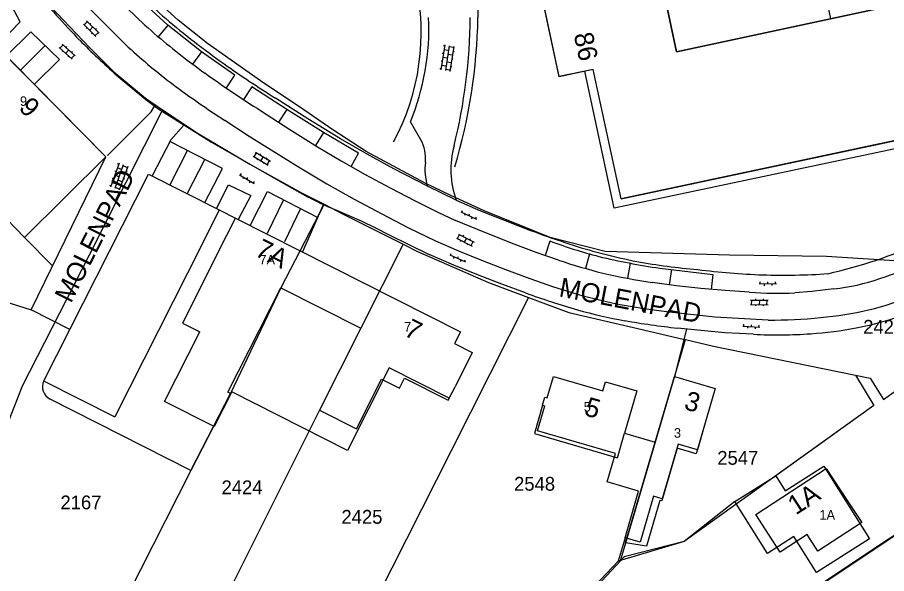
# Model space of a CAD drawing. Extents: x 148816 to 151297, y 399515 to 402500.
# Drawn here: x 150562.1 to 150675.7, y 400177.4 to 400250 of the extents above; entities that cross this region are included whole.
import ezdxf

# ---------------------------------------------------------------- set-up
doc = ezdxf.new("R2010")
doc.units = 0
for name, color, linetype in [('B01 Hoofdgebouw  [D] Norm', 7, 'Continuous'), ('B01 Hoofdgebouw  [T] Norm', 7, 'Continuous'), ('B01 Hoofdgebouw secundair [T] Gem', 7, 'Continuous'), ('B01 hoofgebouw', 7, 'Continuous'), ('G01 perceelsgrens', 7, 'Continuous'), ('S02 Open verharding  Norm', 7, 'Continuous'), ('T01 Muur  [D] Gem', 7, 'Continuous'), ('T04 Haag heg  [D] Gem', 7, 'Continuous'), ('V00 Kant verharding algemeen  [T] Norm', 7, 'Continuous'), ('V00 Kant verharding algemeen secundair  [D] Gem', 7, 'Continuous'), ('V00 Kant verharding algemeen secundair  [T] Gem', 7, 'Continuous'), ('V00 Kant verharding algemeen secundair  [T] Norm', 7, 'Continuous'), ('V06 Kant onverhard  [T] Norm', 7, 'Continuous'), ('Z01 perceelnummer', 7, 'Continuous'), ('Z02 huisnummer', 7, 'Continuous'), ('Z02 Huisnummer  [Tekst] Norm', 7, 'Continuous'), ('Z06 straatnaam', 7, 'Continuous')]:
    doc.layers.add(name, color=color, linetype=linetype)

msp = doc.modelspace()

# ---------------------------------------------------------------- linework, layer by layer
at = {"layer": 'B01 Hoofdgebouw  [D] Norm'}
for p, q in [((150586.26, 400220.42), (150574.88, 400197.88)), ((150588.37, 400219.36), (150583.68, 400210.1)), ((150583.68, 400210.1), (150585.96, 400208.95)), ((150581.37, 400199.88), (150585.96, 400208.95)), ((150610.69, 400204.28), (150605.24, 400193.5)), ((150618.55, 400200.31), (150610.69, 400204.28)), ((150565.65, 400202.54), (150574.88, 400197.88)), ((150590.14, 400201.14), (150587.85, 400196.6)), ((150605.24, 400193.5), (150590.14, 400201.14)), ((150618.55, 400200.31), (150619.3, 400201.8)), ((150587.85, 400196.6), (150581.37, 400199.88)), ((150630.08, 400196.06), (150631.02, 400199.3)), ((150630.73, 400199.38), (150631.02, 400199.3)), ((150651.89, 400196.79), (150650.97, 400193.59)), ((150640.26, 400193.1), (150630.08, 400196.06)), ((150648.43, 400194.33), (150646.36, 400187.2)), ((150650.97, 400193.59), (150648.43, 400194.33)), ((150639.18, 400189.38), (150640.26, 400193.1)), ((150643.27, 400188.19), (150639.18, 400189.38)), ((150641.51, 400182.1), (150643.27, 400188.19)), ((150645.23, 400187.52), (150643.49, 400181.53)), ((150646.36, 400187.2), (150645.23, 400187.52)), ((150643.49, 400181.53), (150641.51, 400182.1))]:
    msp.add_line(p, q, dxfattribs=at)
at = {"layer": 'B01 Hoofdgebouw  [T] Norm'}
for p, q in [((150632.9, 400242.25), (150627.73, 400266.43)), ((150558.4, 400247.24), (150573.7, 400231.8)), ((150637.36, 400243.21), (150632.9, 400242.25)), ((150640.98, 400226.31), (150637.36, 400243.21)), ((150640.98, 400226.31), (150682.32, 400235.11)), ((150573.7, 400231.8), (150563.08, 400221.28)), ((150565.6, 400202.57), (150579.28, 400229.54)), ((150579.28, 400229.54), (150588.51, 400224.88)), ((150588.51, 400224.88), (150586.26, 400220.42)), ((150563.08, 400221.28), (150559.56, 400224.83)), ((150588.37, 400219.36), (150590.62, 400223.82)), ((150590.62, 400223.82), (150620, 400208.96)), ((150620, 400208.96), (150619.23, 400207.44)), ((150619.23, 400207.44), (150621.55, 400206.27)), ((150621.55, 400206.27), (150619.3, 400201.8)), ((150631.32, 400200.36), (150632.14, 400203.16)), ((150632.14, 400203.16), (150638.61, 400201.28)), ((150638.61, 400201.28), (150638.95, 400202.44)), ((150638.95, 400202.44), (150643.04, 400201.26)), ((150645.45, 400194.59), (150647.98, 400203.15)), ((150647.98, 400203.15), (150653.29, 400201.59)), ((150643.04, 400201.26), (150641.45, 400195.75)), ((150653.29, 400201.59), (150651.89, 400196.79)), ((150630.73, 400199.38), (150631.04, 400200.45)), ((150631.04, 400200.45), (150631.32, 400200.36)), ((150641.45, 400195.75), (150645.45, 400194.59))]:
    msp.add_line(p, q, dxfattribs=at)
for points in [[(150678.72, 400252.01), (150648.23, 400245.51), (150642.56, 400272.16)], [(150655.83, 400186.82), (150661.19, 400190.18), (150662.42, 400188.23), (150667.49, 400191.42), (150673.45, 400181.95), (150666.51, 400177.58), (150663.57, 400182.25), (150660.09, 400180.06), (150655.83, 400186.82)]]:
    msp.add_lwpolyline(points, dxfattribs=at)
at = {"layer": 'B01 Hoofdgebouw secundair [T] Gem'}
msp.add_lwpolyline([(150588.16, 400225.06), (150589.72, 400228.17), (150592.62, 400226.75), (150590.96, 400223.65)], dxfattribs=at)
at = {"layer": 'B01 hoofgebouw'}
for points in [[(150682.32, 400235.11), (150640.98, 400226.31), (150637.36, 400243.21), (150632.9, 400242.27), (150627.74, 400266.43), (150625.06, 400265.86), (150621.68, 400281.75), (150624.35, 400282.32), (150619.23, 400306.51), (150626.85, 400308.14), (150624.96, 400316.95), (150666.32, 400325.74), (150669.9, 400308.83), (150636.27, 400301.7), (150640.22, 400283.13), (150643.79, 400283.89), (150646.13, 400272.92), (150642.56, 400272.16), (150648.23, 400245.51), (150678.72, 400252.01), (150682.32, 400235.11)], [(150559.56, 400224.83), (150563.08, 400221.28), (150573.7, 400231.8), (150558.4, 400247.24), (150552.48, 400256.63), (150548.25, 400253.96)], [(150565.6, 400202.57), (150579.28, 400229.54), (150588.51, 400224.88), (150586.26, 400220.42)], [(150588.51, 400224.88), (150590.62, 400223.82)], [(150588.37, 400219.36), (150590.62, 400223.82), (150620, 400208.96), (150619.23, 400207.44), (150621.55, 400206.27), (150619.3, 400201.8)], [(150584.81, 400190.87), (150589.96, 400200.91), (150589.64, 400201.08), (150596.54, 400214.72), (150607.01, 400209.43), (150601.61, 400198.75), (150606.43, 400196.31), (150609.7, 400202.78), (150612.04, 400201.6), (150612.71, 400202.93), (150618.42, 400200.04), (150619.3, 400201.8)], [(150630.73, 400199.38), (150631.04, 400200.45), (150631.32, 400200.36), (150632.14, 400203.16), (150638.61, 400201.28), (150638.95, 400202.44), (150643.04, 400201.26), (150641.45, 400195.75), (150645.45, 400194.59), (150647.98, 400203.15), (150653.29, 400201.59), (150651.89, 400196.79)], [(150584.81, 400190.87), (150566.42, 400200.2)], [(150630.73, 400199.38), (150629.67, 400195.71), (150640.53, 400192.55), (150641.45, 400195.75)], [(150651.89, 400196.79), (150650.8, 400193.06), (150648.33, 400193.78), (150646.31, 400186.9), (150646.06, 400186.97), (150644.31, 400181.01), (150641.57, 400181.45), (150645.45, 400194.59)], [(150660.24, 400182.57), (150658.57, 400185.13), (150667.78, 400191.15), (150670.52, 400186.96)], [(150670.52, 400186.96), (150672.41, 400184.08), (150666.7, 400180.35), (150665.27, 400182.54), (150661.76, 400180.24), (150660.24, 400182.57)]]:
    msp.add_lwpolyline(points, dxfattribs=at)
msp.add_arc((150567.19, 400201.79), 1.77, 154.0104, 244.1317, dxfattribs=at)
at = {"layer": 'G01 perceelsgrens'}
for points in [[(150678.11, 400218.14), (150667.82, 400218.8), (150655.15, 400218.97), (150638.91, 400219.46), (150631.73, 400221.28), (150627.83, 400222.85), (150623.11, 400224.74), (150618.73, 400226.75), (150615.4, 400228.39), (150607.67, 400232.51), (150603.35, 400235.35), (150598.98, 400238.33), (150594.31, 400241.41), (150586.98, 400246.58), (150583.13, 400249.64), (150579.84, 400252.67), (150576.6, 400256.06), (150572.84, 400260.09), (150570.13, 400263.7), (150567.04, 400267.7), (150563.89, 400272.67), (150558.84, 400281.47), (150554.07, 400290.46), (150549.94, 400297.26)], [(150555.03, 400266.98), (150555.29, 400266.53), (150558.35, 400261.75), (150562.68, 400256.06), (150565.57, 400252.37), (150571.56, 400246.07), (150574.73, 400242.91), (150578.86, 400239.44), (150581.07, 400237.94)], [(150581.07, 400237.94), (150571.53, 400218.96), (150562.77, 400201.87), (150556.7, 400186.5), (150553.35, 400177.62)], [(150581.07, 400237.94), (150581.55, 400237.62), (150585.76, 400234.84), (150592.51, 400230.86), (150599.25, 400227.12), (150602.19, 400225.61)], [(150602.19, 400225.61), (150596.54, 400214.72), (150589.96, 400200.91), (150584.81, 400190.87), (150576.54, 400174.67)], [(150602.19, 400225.61), (150604.68, 400224.34), (150612.53, 400220.39)], [(150612.53, 400220.39), (150607.01, 400209.43), (150601.61, 400198.75), (150589.29, 400174.12)], [(150612.53, 400220.39), (150614.39, 400219.45), (150623.65, 400215.39), (150628.88, 400213.45)], [(150628.88, 400213.45), (150618.8, 400193.46), (150609.1, 400174.25)], [(150628.88, 400213.45), (150634.16, 400211.48), (150642.61, 400209.53), (150649.09, 400208.02)], [(150645.27, 400193.89), (150649.39, 400207.95)], [(150649.09, 400208.02), (150649.39, 400207.95)], [(150649.39, 400207.95), (150653.05, 400207.1), (150671.62, 400203.31)], [(150671.62, 400203.31), (150674.02, 400199.36), (150649.23, 400181.62), (150641.4, 400179.6)], [(150671.62, 400203.31), (150673.52, 400202.92), (150675.26, 400200.13), (150676.67, 400201.12)], [(150640.93, 400179.1), (150645.27, 400193.89)], [(150684.73, 400187.73), (150650.42, 400164.95), (150641.36, 400158.92)], [(150641.4, 400179.6), (150640.93, 400179.1)], [(150640.93, 400179.1), (150629.91, 400167.31)]]:
    msp.add_lwpolyline(points, dxfattribs=at)
at = {"layer": 'S02 Open verharding  Norm'}
for p, q in [((150570.76, 400249.13), (150572.39, 400247.51)), ((150570.86, 400249.02), (150571.29, 400249.45)), ((150571.18, 400249.55), (150572.82, 400247.94)), ((150572, 400248.75), (150571.58, 400248.32)), ((150571.75, 400249.2), (150571.64, 400249.1)), ((150571.22, 400248.67), (150571.12, 400248.56)), ((150571.93, 400247.97), (150571.83, 400247.86)), ((150572.29, 400247.62), (150572.71, 400248.04)), ((150572.46, 400248.5), (150572.35, 400248.4)), ((150567.99, 400246.52), (150569.7, 400244.98)), ((150567.59, 400246.08), (150569.29, 400244.53)), ((150567.7, 400245.97), (150568.1, 400246.42)), ((150568.07, 400245.64), (150567.97, 400245.53)), ((150568.84, 400245.75), (150568.44, 400245.3)), ((150568.57, 400246.2), (150568.47, 400246.08)), ((150569.32, 400245.52), (150569.22, 400245.41)), ((150617.95, 400246.4), (150617.45, 400243.14)), ((150617.77, 400245.27), (150617.63, 400245.29)), ((150617.93, 400246.25), (150617.78, 400246.28)), ((150618.44, 400245.67), (150617.85, 400245.76)), ((150618.54, 400246.31), (150618.04, 400243.05)), ((150619.11, 400246.07), (150618.52, 400246.16)), ((150619.14, 400246.22), (150618.63, 400242.96)), ((150619.04, 400245.58), (150619.18, 400245.55)), ((150568.81, 400244.97), (150568.71, 400244.86)), ((150569.18, 400244.63), (150569.59, 400245.08)), ((150617.62, 400244.28), (150617.47, 400244.3)), ((150618.29, 400244.68), (150617.7, 400244.77)), ((150618.81, 400244.09), (150618.21, 400244.18)), ((150618.96, 400245.08), (150618.37, 400245.17)), ((150618.88, 400244.59), (150619.03, 400244.56)), ((150617.47, 400243.29), (150617.32, 400243.31)), ((150617.55, 400243.78), (150618.14, 400243.69)), ((150618.65, 400243.1), (150618.06, 400243.2)), ((150618.73, 400243.6), (150618.88, 400243.58)), ((150592.93, 400231.89), (150594.9, 400230.7)), ((150593.06, 400231.81), (150593.37, 400232.33)), ((150593.24, 400232.41), (150595.21, 400231.22)), ((150593.87, 400232.2), (150593.79, 400232.07)), ((150594.22, 400231.81), (150593.91, 400231.3)), ((150594.73, 400231.68), (150594.65, 400231.55)), ((150575.41, 400230.97), (150574.28, 400227.86)), ((150575.97, 400230.76), (150574.85, 400227.66)), ((150575.36, 400230.83), (150575.22, 400230.88)), ((150576.54, 400230.56), (150575.41, 400227.45)), ((150576.49, 400230.42), (150575.92, 400230.62)), ((150593.48, 400231.56), (150593.41, 400231.43)), ((150594.34, 400231.04), (150594.26, 400230.91)), ((150594.77, 400230.78), (150595.08, 400231.29)), ((150575.41, 400229.21), (150574.85, 400229.42)), ((150575.02, 400229.89), (150574.88, 400229.94)), ((150575.75, 400230.15), (150575.19, 400230.35)), ((150576.14, 400229.48), (150575.58, 400229.68)), ((150576.32, 400229.95), (150576.46, 400229.89)), ((150591.15, 400229.47), (150593.08, 400228.31)), ((150591.26, 400229.41), (150591.39, 400229.62)), ((150574.51, 400228.47), (150575.07, 400228.27)), ((150574.68, 400228.94), (150574.53, 400229)), ((150575.8, 400228.54), (150575.24, 400228.74)), ((150575.97, 400229.01), (150576.11, 400228.95)), ((150591.69, 400229.15), (150591.56, 400228.94)), ((150592.12, 400228.89), (150592.24, 400229.11)), ((150592.54, 400228.64), (150592.42, 400228.42)), ((150592.97, 400228.38), (150593.1, 400228.59)), ((150574.33, 400228), (150574.19, 400228.05)), ((150575.46, 400227.6), (150574.9, 400227.8)), ((150575.63, 400228.07), (150575.77, 400228.01)), ((150620.07, 400224.65), (150622.09, 400223.67)), ((150620.18, 400224.6), (150620.29, 400224.82)), ((150620.63, 400224.38), (150620.52, 400224.15)), ((150621.08, 400224.16), (150621.19, 400224.38)), ((150621.53, 400223.94), (150621.42, 400223.72)), ((150621.98, 400223.72), (150622.09, 400223.95)), ((150619.61, 400221.13), (150619.89, 400221.66)), ((150619.75, 400221.73), (150621.8, 400220.68)), ((150620.4, 400221.57), (150620.33, 400221.43)), ((150619.48, 400221.2), (150621.53, 400220.15)), ((150620.06, 400220.9), (150619.99, 400220.77)), ((150620.78, 400221.21), (150620.5, 400220.67)), ((150620.95, 400220.45), (150620.88, 400220.31)), ((150621.29, 400221.11), (150621.22, 400220.98)), ((150621.39, 400220.22), (150621.67, 400220.75)), ((150618.71, 400218.96), (150618.81, 400219.19)), ((150618.6, 400219.01), (150620.65, 400218.1)), ((150619.17, 400218.76), (150619.07, 400218.53)), ((150619.63, 400218.56), (150619.73, 400218.79)), ((150620.08, 400218.35), (150619.98, 400218.13)), ((150620.54, 400218.15), (150620.64, 400218.38)), ((150659.04, 400215.23), (150661.29, 400215.27)), ((150659.16, 400215.23), (150659.16, 400215.48)), ((150659.66, 400215.24), (150659.67, 400214.99)), ((150660.16, 400215.25), (150660.16, 400215.5)), ((150660.66, 400215.26), (150660.67, 400215.01)), ((150661.16, 400215.26), (150661.16, 400215.51)), ((150657.89, 400212.52), (150660.19, 400212.5)), ((150657.9, 400213.12), (150660.2, 400213.1)), ((150658.04, 400212.52), (150658.05, 400213.12)), ((150658.54, 400212.52), (150658.54, 400212.37)), ((150658.55, 400213.27), (150658.55, 400213.12)), ((150659.05, 400213.11), (150659.04, 400212.51)), ((150659.54, 400212.51), (150659.54, 400212.36)), ((150659.55, 400213.26), (150659.55, 400213.11)), ((150660.04, 400212.5), (150660.05, 400213.1)), ((150656.88, 400209.71), (150659.13, 400209.58)), ((150657, 400209.7), (150657.02, 400209.95)), ((150657.5, 400209.68), (150657.49, 400209.43)), ((150658, 400209.65), (150658.02, 400209.9)), ((150658.5, 400209.62), (150658.49, 400209.37)), ((150659, 400209.59), (150659.02, 400209.84))]:
    msp.add_line(p, q, dxfattribs=at)
at = {"layer": 'T01 Muur  [D] Gem'}
msp.add_lwpolyline([(150668.37, 400249.8), (150665.53, 400263.46), (150672.19, 400264.89), (150675.13, 400251.24)], dxfattribs=at)
at = {"layer": 'T04 Haag heg  [D] Gem'}
for p, q in [((150622.38, 400256.84), (150622.29, 400249.99)), ((150649.52, 400209.33), (150647.98, 400203.15)), ((150671.62, 400203.31), (150674.02, 400199.36)), ((150674.02, 400199.36), (150661.19, 400190.18)), ((150641.36, 400158.92), (150684.73, 400187.73)), ((150655.83, 400186.82), (150649.23, 400181.62)), ((150641.51, 400182.1), (150640.59, 400179.05)), ((150649.23, 400181.62), (150640.59, 400179.05)), ((150640.68, 400179.11), (150629.95, 400167.88))]:
    msp.add_line(p, q, dxfattribs=at)
for centre, radius, start, end in [((150584.85, 400248.04), 30.03, 331.5675, 12.5223), ((150549.45, 400251.28), 72.85, 343.4161, 358.9799)]:
    msp.add_arc(centre, radius, start, end, dxfattribs=at)
at = {"layer": 'V00 Kant verharding algemeen  [T] Norm'}
for p, q in [((150571.05, 400251.7), (150576.62, 400246.11)), ((150575.08, 400242.46), (150578.9, 400239.29)), ((150563.92, 400211.85), (150573.7, 400231.8)), ((150615.69, 400227.97), (150611.31, 400230.23)), ((150602.09, 400225.56), (150599.37, 400219.39)), ((150603.53, 400224.96), (150607.02, 400223.45)), ((150610.7, 400221.64), (150615.9, 400219.07)), ((150566.73, 400217.59), (150563.08, 400221.28)), ((150558.43, 400213.57), (150563.92, 400211.85)), ((150569, 400209.27), (150563.92, 400211.85)), ((150653.22, 400210.94), (150660.19, 400210.52))]:
    msp.add_line(p, q, dxfattribs=at)
for points in [[(150578.9, 400239.29), (150580.46, 400238.13), (150581.29, 400237.59)], [(150604.36, 400234.14), (150600.09, 400236.77), (150595.86, 400239.46)], [(150573.91, 400232), (150579.62, 400237.66), (150580.06, 400238.4)], [(150581.29, 400237.59), (150587.51, 400233.71), (150596.56, 400228.53), (150600.1, 400226.56)], [(150593.9, 400237.84), (150597.6, 400235.46), (150601.33, 400233.13)], [(150589.21, 400236.57), (150592.4, 400234.5), (150595.63, 400232.48)], [(150614.84, 400234.04), (150613.46, 400236.36)], [(150611.31, 400230.23), (150607.81, 400232.14), (150604.36, 400234.14)], [(150601.33, 400233.13), (150604.43, 400231.29), (150607.58, 400229.51)], [(150595.63, 400232.48), (150599.07, 400230.36), (150602.54, 400228.29)], [(150607.58, 400229.51), (150610.81, 400227.76), (150614.07, 400226.07)], [(150602.54, 400228.29), (150606.12, 400226.29), (150609.74, 400224.35)], [(150619.44, 400226.14), (150622.62, 400224.78), (150625.84, 400223.49)], [(150609.74, 400224.35), (150613.23, 400222.55), (150616.74, 400220.83)], [(150607.02, 400223.45), (150608.92, 400222.55), (150610.7, 400221.64)], [(150627.01, 400220.43), (150623.17, 400221.94), (150619.35, 400223.51)], [(150616.74, 400220.83), (150619.73, 400219.54), (150622.75, 400218.31)], [(150632.82, 400218.32), (150629.9, 400219.34), (150627.01, 400220.43)], [(150622.38, 400216.35), (150619.13, 400217.68), (150615.9, 400219.07)], [(150622.75, 400218.31), (150625.9, 400217.1), (150629.08, 400215.94)], [(150628.51, 400214.05), (150625.43, 400215.17), (150622.38, 400216.35)], [(150629.08, 400215.94), (150632.17, 400214.86), (150635.29, 400213.88)], [(150651.4, 400214.62), (150648.22, 400214.97), (150645.05, 400215.41)], [(150657.73, 400214.15), (150654.57, 400214.35), (150651.4, 400214.62)], [(150668.77, 400214.58), (150665.89, 400214.23), (150663.69, 400214.05)], [(150641.11, 400212.48), (150644.01, 400212.01), (150646.93, 400211.63)], [(150674.08, 400212.01), (150675.49, 400212.42), (150676.87, 400212.89)], [(150646.93, 400211.63), (150653.22, 400210.94)], [(150667.04, 400210.83), (150669.42, 400211.11), (150671.79, 400211.5)], [(150671.79, 400211.5), (150674.08, 400212.01)], [(150654.54, 400208.86), (150648.36, 400209.46)], [(150658.27, 400208.65), (150654.54, 400208.86)]]:
    msp.add_lwpolyline(points, dxfattribs=at)
for centre, radius, start, end in [((150632.26, 400307.76), 77, 222.22, 228.782), ((150648.13, 400322.77), 108.62, 219.5558, 224.201), ((150640.15, 400315.74), 90.65, 222.9349, 228.4421), ((150651.47, 400332.13), 108, 229.6318, 234.7404), ((150583.71, 400248.58), 32.17, 337.6638, 2.5216), ((150548.36, 400250.69), 72.93, 346.1664, 359.4552), ((150639.21, 400316.71), 90.76, 229.2911, 234.5848), ((150630.71, 400305.74), 84.25, 224.1637, 228.6801), ((150632.06, 400306.86), 82.24, 227.6175, 232.9198), ((150673.78, 400363.97), 146.88, 234.806, 237.9593), ((150691.17, 400390.16), 180.73, 234.6513, 237.4367), ((150662.55, 400349.42), 134.59, 233.4882, 236.9819), ((150610.02, 400231.56), 5.42, 355.452, 27.2739), ((150630.6, 400230.11), 11.84, 164.6082, 199.5935), ((150623.38, 400230.21), 8.01, 173.4539, 196.3042), ((150616.85, 400257.9), 35.53, 241.8664, 247.9793), ((150679.44, 400357.48), 144.31, 248.1981, 251.9577), ((150653.9, 400278.88), 63.9, 282.7498, 294.3447), ((150653.63, 400280.28), 67.74, 288.2053, 297.9379), ((150658.51, 400296.18), 79.55, 252.6141, 258.795), ((150655.99, 400286.71), 72.2, 251.2815, 256.0681), ((150659.17, 400308.98), 92.25, 259.9353, 264.918), ((150664.52, 400330.4), 114.11, 263.1974, 267.4688), ((150657.5, 400299.18), 84.69, 257.1075, 261.547), ((150662.13, 400301.59), 85.23, 268.218, 273.9477), ((150666.06, 400240.84), 26.4, 275.9094, 289.3235), ((150666.13, 400317.8), 110.36, 250.0709, 253.7669), ((150654.02, 400279.09), 67.84, 253.97, 259.0334), ((150661.54, 400260.79), 46.79, 265.3398, 272.6406), ((150653.79, 400278.9), 69.57, 254.5651, 259.8112), ((150660.91, 400322.75), 113.99, 260.1874, 263.6807), ((150660.31, 400283.56), 73.05, 269.907, 275.2898), ((150663.53, 400252.12), 43.41, 280.8263, 287.7598), ((150662.51, 400257.27), 48.65, 273.8508, 280.8693), ((150661.42, 400271.49), 62.92, 267.1304, 273.969)]:
    msp.add_arc(centre, radius, start, end, dxfattribs=at)
at = {"layer": 'V00 Kant verharding algemeen secundair  [D] Gem'}
for p, q in [((150581.8, 400248.97), (150580.53, 400247.47)), ((150565.77, 400246.32), (150562.51, 400243.09)), ((150586.18, 400245.49), (150585.01, 400243.91)), ((150597.33, 400238), (150596.25, 400236.32)), ((150602.1, 400235), (150601.08, 400233.29)), ((150636.87, 400219.13), (150636.33, 400217.23)), ((150642.16, 400217.93), (150641.82, 400215.96)), ((150647.56, 400217.09), (150647.28, 400215.1))]:
    msp.add_line(p, q, dxfattribs=at)
at = {"layer": 'V00 Kant verharding algemeen secundair  [T] Gem'}
for p, q in [((150582.03, 400228.13), (150584.34, 400232.64)), ((150584.32, 400226.96), (150586.63, 400231.47)), ((150596.88, 400226.21), (150594.76, 400221.79)), ((150599.1, 400225.07), (150597.01, 400220.71))]:
    msp.add_line(p, q, dxfattribs=at)
at = {"layer": 'V00 Kant verharding algemeen secundair  [T] Norm'}
for p, q in [((150619.44, 400226.14), (150615.69, 400227.97)), ((150631.69, 400220.82), (150631.07, 400218.94))]:
    msp.add_line(p, q, dxfattribs=at)
for points in [[(150589.43, 400240.79), (150590.52, 400242.45), (150586.18, 400245.49), (150581.8, 400248.97), (150577.67, 400252.82), (150573.83, 400256.79), (150570.21, 400261.17), (150567.01, 400265.41), (150565.37, 400264.27)], [(150559.15, 400247.71), (150559.81, 400246.66), (150562.5, 400249.44), (150561.46, 400251.37), (150557.47, 400257.78), (150554.17, 400255.66)], [(150564.33, 400241.25), (150567.64, 400244.51), (150563.91, 400248.12), (150560.69, 400244.92)], [(150605.71, 400230.56), (150606.68, 400232.29), (150602.1, 400235), (150597.33, 400238), (150592.76, 400240.95), (150591.68, 400239.27)], [(150583.87, 400235.92), (150582.17, 400234.03), (150579.74, 400229.31)], [(150586.61, 400225.84), (150588.92, 400230.29), (150582.05, 400233.81)], [(150592.52, 400222.86), (150594.8, 400227.27), (150601.36, 400223.91)], [(150614.07, 400226.07), (150617.03, 400224.59), (150619.35, 400223.51)], [(150646.03, 400217.27), (150652.96, 400216.44), (150652.77, 400214.5)]]:
    msp.add_lwpolyline(points, dxfattribs=at)
for centre, radius, start, end in [((150652.44, 400275.59), 58.56, 249.2498, 255.8064), ((150660.14, 400311.56), 95.34, 256.624, 261.4916)]:
    msp.add_arc(centre, radius, start, end, dxfattribs=at)
at = {"layer": 'V06 Kant onverhard  [T] Norm'}
msp.add_lwpolyline([(150681.65, 400243.33), (150683.57, 400234.3), (150640.09, 400225.11), (150636.26, 400242.97)], dxfattribs=at)

# ---------------------------------------------------------------- texts
at = {"layer": 'Z01 perceelnummer'}
for s, p in [('2421', (150672.61, 400208.72)), ('2547', (150653.55, 400191.62)), ('2548', (150627.01, 400188.24)), ('2424', (150588.8, 400187.78)), ('2167', (150567.76, 400185.81)), ('2425', (150604.46, 400183.93))]:
    msp.add_text(s, height=1.8, dxfattribs=at).set_placement(p)
at = {"layer": 'Z02 huisnummer'}
for s, rotation, p in [('86', 282.0627, (150634.79, 400247.77)), ('9', 314.7569, (150562.2, 400238.08)), ('7A', 333.1275, (150593.01, 400218.99)), ('7', 333.1786, (150612.49, 400208.56)), ('3', 343.6137, (150649.08, 400198.92)), ('5', 343.7948, (150636.05, 400198.12)), ('1A', 33.1656, (150663.81, 400185))]:
    msp.add_text(s, height=2.5, rotation=rotation, dxfattribs=at).set_placement(p)
at = {"layer": 'Z02 Huisnummer  [Tekst] Norm'}
for s, p in [('9', (150562.47, 400238.45)), ('7A', (150593.75, 400217.76)), ('7', (150612.64, 400208.99)), ('5', (150636.11, 400198.57)), ('3', (150647.89, 400195.15)), ('1A', (150666.89, 400184.46))]:
    msp.add_text(s, height=1.25, dxfattribs=at).set_placement(p)
at = {"layer": 'Z06 straatnaam'}
for rotation, p in [(63.2556, (150569.13, 400212.6)), (349.1621, (150632.77, 400213.61))]:
    msp.add_text('MOLENPAD', height=2.5, rotation=rotation, dxfattribs=at).set_placement(p)

doc.saveas('drawing.dxf')
